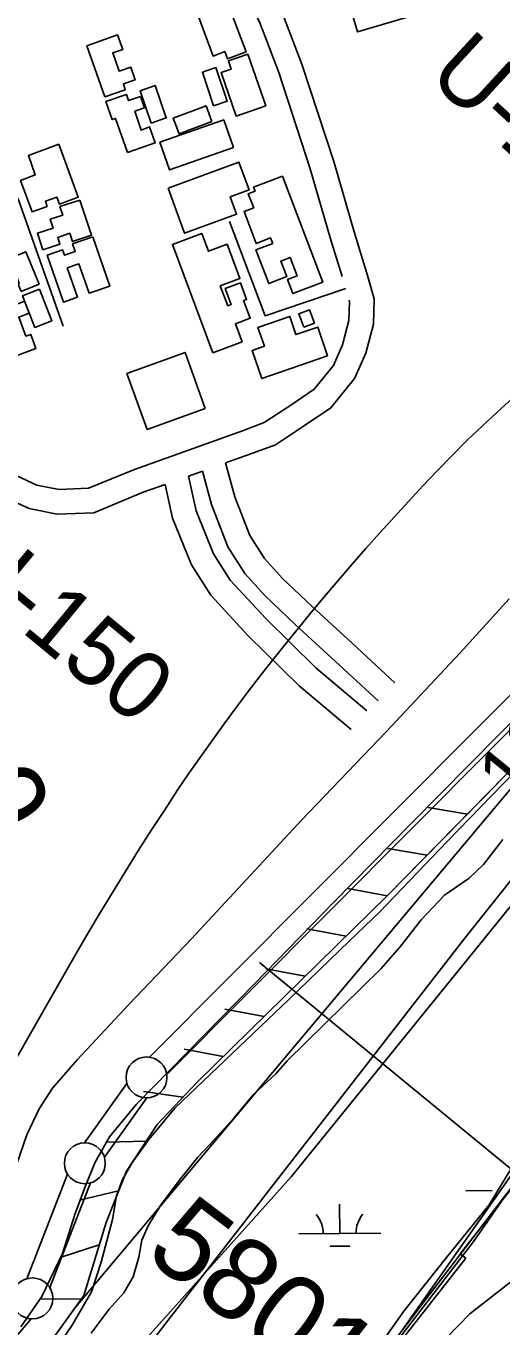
# Model space of a CAD drawing. Extents: x 3598634 to 3636690, y 517270 to 542944.
# Drawn here: x 3605818 to 3606399, y 530843 to 532431 of the extents above; entities that cross this region are included whole.
import ezdxf

# ---------------------------------------------------------------- set-up
doc = ezdxf.new("R2010")
doc.units = 0
for name, color, linetype in [('V-BLDG-OTLN', 7, 'Continuous'), ('V-FLOD-BASE', 7, 'Continuous'), ('V-LEVE-TOET', 7, 'Continuous'), ('V-RIVR-EDGE', 7, 'Continuous'), ('V-RIVR-IDEN', 7, 'Continuous'), ('V-RIVR-RANG', 7, 'Continuous'), ('V-RIVR-RANG-IDEN', 7, 'Continuous'), ('V-ROAD-CNTR', 7, 'Continuous'), ('V-RRAP-FSHR', 7, 'Continuous'), ('V-RRAP-RVMT', 7, 'Continuous'), ('V-SITE-VEGE', 7, 'Continuous'), ('V-SURV-IDEN', 7, 'Continuous'), ('V-SURV-LINE', 7, 'Continuous'), ('V-TOPO-DPTH', 7, 'Continuous'), ('V-TOPO-MINR', 7, 'Continuous'), ('V-WETL-SWMP', 7, 'Continuous')]:
    doc.layers.add(name, color=color, linetype=linetype)

msp = doc.modelspace()

# ---------------------------------------------------------------- linework, layer by layer
at = {"layer": 'V-BLDG-OTLN'}
for points in [[(3606328.5, 532454.5), (3606222.9, 532423.5), (3606210.2, 532466.8), (3606222.8, 532470.5), (3606224.7, 532464), (3606251, 532471.7), (3606249.4, 532477.3), (3606274.1, 532484.6), (3606275.9, 532478.5), (3606295.2, 532484.1), (3606293.3, 532490.5), (3606316, 532497.1)], [(3606062.9, 532462.7), (3606086.9, 532399), (3606064.2, 532390.5), (3606060.9, 532399.4), (3606046.6, 532394), (3606026.3, 532448.9)], [(3605914.5, 532344.2), (3605892.6, 532406.5), (3605930.1, 532419.7), (3605936.3, 532402), (3605924.1, 532397.7), (3605931.9, 532375.6), (3605946, 532380.5), (3605951.4, 532365.1), (3605937.1, 532360.1), (3605939.3, 532352.9)], [(3606088.9, 532396.2), (3606110.9, 532333.3), (3606074.8, 532320.7), (3606056.3, 532373.7), (3606068.7, 532378.1), (3606065.4, 532388.1)], [(3606047.3, 532333.4), (3606033.6, 532374.3), (3606050.1, 532379.8), (3606063.9, 532339)], [(3605942, 532276.2), (3605927.6, 532317.8), (3605923.5, 532316.4), (3605915.8, 532338.5), (3605940.9, 532347.2), (3605943.5, 532339.6), (3605957.9, 532344.6), (3605962.7, 532330.7), (3605950.9, 532326.6), (3605958.9, 532303.5), (3605969.1, 532307.4), (3605975.9, 532288)], [(3605971.1, 532312.2), (3605957.4, 532351.7), (3605975.8, 532358), (3605989.5, 532318.6)], [(3606045.1, 532314.1), (3606005, 532299), (3605997.8, 532318.1), (3606038, 532333.2)], [(3605981.5, 532288.7), (3606059.7, 532316.1), (3606071.5, 532282.5), (3605993.3, 532255)], [(3605858.4, 532286.3), (3605882, 532221.6), (3605859.1, 532213.3), (3605856, 532221.9), (3605841.8, 532216.7), (3605844, 532210.5), (3605825.6, 532203.8), (3605811.6, 532242.2), (3605829.5, 532248.8), (3605821.1, 532272.7)], [(3605991.6, 532232.9), (3606078.2, 532264.6), (3606090.6, 532230.7), (3606067.4, 532222.2), (3606075.2, 532200.9), (3606011.9, 532177.6)], [(3606131.2, 532247.4), (3606180.5, 532118), (3606144, 532104.1), (3606137.5, 532121.3), (3606149.1, 532125.7), (3606140.6, 532148.1), (3606129.3, 532143.8), (3606136.5, 532124.7), (3606114.6, 532116.3), (3606098.9, 532157.4), (3606119.4, 532165.2), (3606116.8, 532172), (3606099.4, 532165.3), (3606084.5, 532204.3), (3606096.2, 532208.7), (3606089.6, 532226), (3606097.8, 532229.2), (3606096, 532234)], [(3605884, 532218.2), (3605898.2, 532175.3), (3605874.9, 532167.6), (3605871.6, 532177.6), (3605856.9, 532172.7), (3605859.7, 532164.4), (3605838.8, 532157.5), (3605832.1, 532177.7), (3605851.3, 532184), (3605847.8, 532194.7), (3605863.1, 532199.8), (3605859.7, 532210.2)], [(3605899.6, 532173.2), (3605920.5, 532113.3), (3605895.3, 532104.5), (3605882.8, 532140.3), (3605868.6, 532135.3), (3605881.2, 532099.5), (3605864.1, 532093.5), (3605844.1, 532150.9), (3605862.9, 532157.4), (3605865.1, 532150.9), (3605878.2, 532155.5), (3605875, 532164.7)], [(3606046.2, 532031.9), (3605996.9, 532164.1), (3606032.8, 532177.5), (3606040.9, 532155.7), (3606063.7, 532164.2), (3606079.3, 532122.4), (3606055.4, 532113.5), (3606064.5, 532089.1), (3606068.7, 532090.7), (3606061.4, 532110.2), (3606079.9, 532117.1), (3606087.5, 532096.8), (3606083.9, 532095.5), (3606092, 532073.9), (3606073.8, 532067.2), (3606082, 532045.3)], [(3605808.6, 532115.7), (3605809.9, 532116.2), (3605800.9, 532141.3), (3605798.4, 532140.4), (3605796.1, 532146.2), (3605817.8, 532155.1), (3605834.1, 532115.6), (3605812.3, 532106.6)], [(3605834.7, 532109.4), (3605849.6, 532070.6), (3605829, 532062.7), (3605814.1, 532101.5)], [(3605799.8, 532025.8), (3605776.1, 532089.9), (3605799.9, 532098.6), (3605803.2, 532089.7), (3605816.5, 532094.6), (3605821.9, 532080), (3605809.4, 532075.4), (3605818, 532052.1), (3605823.9, 532054.3), (3605830, 532037)], [(3606186.4, 532028.1), (3606106, 532000.4), (3606094.2, 532034.6), (3606109.3, 532039.8), (3606101.4, 532062.8), (3606140.1, 532076.2), (3606147.7, 532054.1), (3606174.3, 532063.2)], [(3606157.2, 532062.9), (3606151.2, 532079.3), (3606164.2, 532084.1), (3606170.3, 532067.8)], [(3606037.1, 531963.9), (3605966.3, 531938.2), (3605941.5, 532006.6), (3606012.4, 532032.3)]]:
    msp.add_lwpolyline(points, close=True, dxfattribs=at)
at = {"layer": 'V-FLOD-BASE'}
msp.add_lwpolyline([(3606461.2, 531631), (3606393.8, 531563.9), (3606288.9, 531457.6), (3606193.5, 531360.7), (3606096.8, 531261.1), (3605953.1, 531114.8), (3605920.3, 531074.8), (3605902.6, 531043.7), (3605891, 531015.2), (3605878, 530979.9), (3605862.9, 530932.4), (3605837.6, 530880.1), (3605811.7, 530842.9)], dxfattribs=at)
at = {"layer": 'V-LEVE-TOET'}
for points in [[(3606619.7, 531874.1), (3606606.5, 531772.9), (3606598.3, 531747.8), (3606579.2, 531711.9), (3606555.3, 531673.9), (3606532.1, 531646.1), (3606494.7, 531605.5), (3606428.6, 531534.3), (3606332.5, 531435.4), (3606250.1, 531349.4), (3606213.3, 531314.2), (3606139.1, 531242.4), (3606000.1, 531109.7), (3605968.1, 531071.7), (3605947.6, 531042.6), (3605936, 531022.9), (3605928.5, 531002.6), (3605923.7, 530974), (3605909.9, 530921.8), (3605898.3, 530885.8), (3605874.4, 530845.1), (3605845.1, 530801.7), (3605764.7, 530709.6)], [(3605806.8, 531040.5), (3605819.1, 531077.2), (3605834.2, 531109.1), (3605850.5, 531134.1), (3605880.5, 531168.7), (3605943.9, 531236.4), (3606020.2, 531316.4), (3606154.4, 531461.3), (3606258, 531569.1), (3606347.9, 531665.3), (3606407.9, 531731.6)]]:
    msp.add_lwpolyline(points, dxfattribs=at)
at = {"layer": 'V-RIVR-EDGE'}
msp.add_lwpolyline([(3606585.4, 531116.3), (3606574.3, 531097.9), (3606554.7, 531079.6), (3606520.9, 531061.3), (3606489, 531024), (3606470.5, 530988.5), (3606444, 530931), (3606421.3, 530906.5), (3606359.9, 530858.9), (3606332.2, 530830.1)], dxfattribs=at)
at = {"layer": 'V-RIVR-RANG'}
msp.add_line((3606103.4, 531287.5), (3606799, 530716.4), dxfattribs=at)
at = {"layer": 'V-ROAD-CNTR'}
for points in [[(3606000.7, 532747), (3606008.6, 532688), (3606024.7, 532625.2), (3606039.6, 532571.1), (3606064.2, 532508.4), (3606103.3, 532435.6), (3606126.8, 532373.8), (3606165.3, 532256.4), (3606190, 532170.9), (3606204.2, 532125)], [(3606130.6, 532448.1), (3606155.1, 532383.9), (3606194, 532265.3), (3606218.7, 532179.5), (3606235.3, 532126.1), (3606243.4, 532097.6), (3606242.4, 532066.7), (3606233.1, 532031.3), (3606219.4, 532000.5), (3606190.5, 531964.8), (3606158.1, 531943), (3606122.8, 531919.6), (3606092.8, 531908.5), (3606061.9, 531897.4)], [(3605863.6, 532064.4), (3605809, 532218.5), (3605807.7, 532220.8), (3605806.1, 532222.9), (3605804.4, 532224.9), (3605802.5, 532226.8), (3605800.5, 532228.5), (3605798.3, 532230), (3605796.1, 532231.3), (3605793.7, 532232.5), (3605791.2, 532233.4), (3605788.7, 532234.2), (3605786.1, 532234.7), (3605783.5, 532235.1), (3605780.9, 532235.2), (3605778.2, 532235.1), (3605775.6, 532234.8), (3605773, 532234.2), (3605770.5, 532233.5), (3605768, 532232.5), (3605706.4, 532209.1)], [(3606212.7, 532095.9), (3606213.3, 532093.9), (3606212.5, 532071.1), (3606204.7, 532041.3), (3606193.6, 532016.3), (3606170, 531987.2), (3606141.4, 531967.9), (3606109.1, 531946.5), (3606082.5, 531936.7), (3605950.6, 531889.5), (3605894.6, 531866.4), (3605858.5, 531865), (3605831.3, 531870.4), (3605806, 531882.2), (3605789.2, 531897.6), (3605777.4, 531914.3), (3605766.9, 531940.9), (3605762.3, 531984.4), (3605753.3, 532043.2), (3605742.4, 532093.5), (3605729.9, 532137.2), (3605710.9, 532195.4)], [(3606066.5, 532192), (3606110, 532077), (3606208.6, 532110.3)], [(3605988.1, 531871.1), (3605961.4, 531861.5), (3605901.1, 531836.6), (3605856.1, 531834.8), (3605821.9, 531841.7), (3605789.1, 531856.9), (3605766.5, 531877.6), (3605750.8, 531899.9), (3605737.5, 531933.7), (3605732.5, 531980.5), (3605723.8, 532037.8), (3605713.3, 532086.2), (3605701.7, 532126.5)], [(3605756.8, 531084.6), (3605850.1, 531247.2), (3605864.6, 531272.9), (3605879.3, 531298.4), (3605894.2, 531323.9), (3605909.3, 531349.2), (3605924.5, 531374.4), (3605940, 531399.5), (3605955.6, 531424.5), (3605971.5, 531449.4), (3605987.5, 531474.1), (3606003.7, 531498.8), (3606017.6, 531519), (3606031.6, 531539.1), (3606045.9, 531559.1), (3606060.3, 531578.9), (3606074.9, 531598.7), (3606089.6, 531618.3), (3606104.6, 531637.7), (3606119.7, 531657.1), (3606132.5, 531673.2), (3606150.3, 531695.4), (3606166, 531714.4), (3606182.5, 531734.2), (3606199.2, 531753.9), (3606216.1, 531773.4), (3606233.1, 531792.9), (3606250.3, 531812.2), (3606267.7, 531831.3), (3606285.2, 531850.4), (3606302.8, 531869.2), (3606320.7, 531888), (3606338.6, 531906.6), (3606356.7, 531925), (3606387.4, 531953.7), (3606418.2, 531982.2)], [(3606033.5, 531887.3), (3606016.5, 531881.2)], [(3606248.3, 531606.9), (3606196, 531655.1), (3606146.9, 531700.1), (3606109.7, 531735.5), (3606085.4, 531762.4), (3606064.5, 531795.1), (3606044.6, 531846.6), (3606033.5, 531887.3)], [(3606268.6, 531629), (3606216.3, 531677.2), (3606167.4, 531722.1), (3606131.2, 531756.4), (3606109.3, 531780.7), (3606091.4, 531808.7), (3606073.1, 531855.9), (3606061.9, 531897.4)], [(3606215, 531572), (3606151.9, 531625.2), (3606089.2, 531686.6), (3606043.7, 531736), (3606020.3, 531772.8), (3605997.2, 531830.1), (3605988.1, 531871.1)], [(3606234.3, 531594.9), (3606172.1, 531647.4), (3606110.8, 531707.5), (3606067.5, 531754.4), (3606047.1, 531786.6), (3606026, 531839), (3606016.5, 531881.2)]]:
    msp.add_lwpolyline(points, dxfattribs=at)
at = {"layer": 'V-RRAP-FSHR'}
for p, q in [((3606357.1, 531468.7), (3606309, 531476.8)), ((3606308.1, 531418.8), (3606259.9, 531426.8)), ((3606259, 531368.9), (3606211, 531377.8)), ((3606209, 531319.8), (3606161, 531328.8)), ((3606159.1, 531270.8), (3606111.1, 531279.7)), ((3606109.1, 531221.8), (3606061.1, 531230.7)), ((3606059.1, 531172.8), (3606011.1, 531181.7)), ((3606009.8, 531123.1), (3605961.5, 531130.3)), ((3605965, 531069.6), (3605916.2, 531068.2)), ((3605931.2, 531008.7), (3605883.7, 530997.5)), ((3605907.6, 530942.9), (3605861.1, 530927.8)), ((3605885.5, 530876.8), (3605836.6, 530877.2))]:
    msp.add_line(p, q, dxfattribs=at)
for points in [[(3605820.9, 530227.4), (3606036.1, 530488.4), (3606189.3, 530713.3), (3606419.6, 531040.7), (3606531.1, 531185.8), (3606653.3, 531360.7), (3606830.6, 531572), (3606913.7, 531664.9), (3606995.7, 531768), (3607074.2, 531873.3), (3607165.6, 531981.6), (3607231, 532060.9), (3607289.9, 532131), (3607473.9, 532321.1), (3607836.1, 532677), (3607900.4, 532747.2), (3608145, 532976.3), (3608226.2, 533101.7), (3608431.6, 533291.6), (3608655.7, 533489.7), (3608731.3, 533575.9), (3608845.3, 533667.2), (3608960.4, 533749.3)], [(3604875.1, 529685.7), (3605090, 529929.6), (3605236.8, 530108), (3605464.9, 530364.9), (3605751.9, 530707.6), (3605853.7, 530832.3), (3605888.7, 530881.3), (3605915.9, 530970.2), (3605940.9, 531032.9), (3605978.4, 531089.9), (3606027.7, 531141.9), (3606259.9, 531369.8), (3606464.4, 531577.9), (3606550.8, 531679.8), (3606587.9, 531739.7), (3606600.6, 531772.1), (3606609.7, 531830.4), (3606617.1, 531889.3), (3606629, 531941.4), (3606644.9, 531966.5), (3606688.5, 532011.7), (3606783.7, 532097.3), (3607003.1, 532291.4), (3607274.6, 532541.5)], [(3605756.4, 530713.2), (3605853.7, 530832.3), (3605888.7, 530881.3), (3605915.9, 530970.2), (3605940.9, 531032.9), (3605978.4, 531089.9), (3606027.7, 531141.9), (3606259.9, 531369.8), (3606394.9, 531507.1)]]:
    msp.add_lwpolyline(points, dxfattribs=at)
at = {"layer": 'V-RRAP-RVMT'}
for p, q in [((3606431.5, 531038.1), (3606348.3, 530932)), ((3606355.1, 530926.7), (3606273.8, 530822.8)), ((3606348.3, 530932), (3606355.1, 530926.7))]:
    msp.add_line(p, q, dxfattribs=at)
at = {"layer": 'V-SITE-VEGE'}
for p, q in [((3606376.6, 531407.1), (3606400.4, 531437.7)), ((3606359.1, 531390.5), (3606376.6, 531407.1)), ((3606329.1, 531369.6), (3606359.1, 531390.5)), ((3606300.5, 531339.8), (3606329.1, 531369.6)), ((3606274.6, 531306.4), (3606300.5, 531339.8)), ((3606251.6, 531280), (3606274.6, 531306.4)), ((3606137, 531167.5), (3606251.6, 531280)), ((3606123.8, 531152.2), (3606137, 531167.5)), ((3606095.8, 531126.5), (3606123.8, 531152.2)), ((3606072.1, 531097.4), (3606095.8, 531126.5)), ((3606048.3, 531071.7), (3606072.1, 531097.4)), ((3606028, 531050.1), (3606048.3, 531071.7)), ((3606425.1, 531060.1), (3606383.8, 530992)), ((3606005, 531021.6), (3606028, 531050.1)), ((3605982.6, 530991.1), (3606005, 531021.6)), ((3605967.2, 530966), (3605982.6, 530991.1)), ((3606383.8, 530992), (3606331.4, 530927.4)), ((3605959.5, 530948.6), (3605967.2, 530966)), ((3605956, 530927.8), (3605959.5, 530948.6)), ((3605948.9, 530904.1), (3605956, 530927.8)), ((3606331.4, 530927.4), (3606279.6, 530862.1)), ((3605937.7, 530884.6), (3605948.9, 530904.1)), ((3605919.6, 530864.5), (3605937.7, 530884.6)), ((3605897.9, 530835.3), (3605919.6, 530864.5)), ((3606279.6, 530862.1), (3606204.8, 530757.1))]:
    msp.add_line(p, q, dxfattribs=at)
at = {"layer": 'V-SURV-LINE'}
for points in [[(3605968.8, 531172), (3606465.8, 531671)], [(3606487.1, 531649.8), (3605990, 531150.9)], [(3605889.5, 531067.5), (3605941.4, 531139.8)], [(3605965.8, 531122.3), (3605913.9, 531050)], [(3605819.3, 530901.6), (3605868.8, 531029.4)], [(3605896.8, 531018.5), (3605847.2, 530890.8)], [(3605824.5, 530852.6), (3604783.3, 529626.7)]]:
    msp.add_lwpolyline(points, dxfattribs=at)
for centre in [(3605965.3, 531147.3), (3605890, 531042.6), (3605826, 530877.6)]:
    msp.add_circle(centre, 25, dxfattribs=at)
at = {"layer": 'V-TOPO-DPTH'}
msp.add_lwpolyline([(3607395, 532447.9), (3607373.4, 532428.1), (3607352.1, 532408), (3607331.1, 532387.5), (3607310.4, 532366.8), (3607117.7, 532170.5), (3607018.2, 532067.7), (3606919.8, 531964), (3606822.7, 531858.9), (3606726.7, 531752.9), (3606543.7, 531548.1), (3606539.9, 531543.8), (3606536.2, 531539.5), (3606532.5, 531535.2), (3606528.8, 531530.8), (3606474, 531465.6), (3606443.1, 531428.5), (3606412.5, 531391.1), (3606382.4, 531353.3), (3606352.5, 531315.4), (3605991.8, 530851.1), (3605962, 530812.4)], dxfattribs=at)
at = {"layer": 'V-TOPO-MINR'}
for points in [[(3607781.2, 532936.8), (3607320.2, 532493.6), (3607305.4, 532479), (3607290.7, 532464.3), (3607276.2, 532449.4), (3607261.9, 532434.3), (3606702.8, 531834.1), (3606665.1, 531793.2), (3606627.6, 531751.9), (3606590.6, 531710.2), (3606554, 531668.3), (3606534.8, 531646.1), (3606508, 531615), (3606481.3, 531583.8), (3606454.7, 531552.5), (3606428.2, 531521.1), (3605876.9, 530865)], [(3607395, 532447.9), (3607373.4, 532428.1), (3607352.1, 532408), (3607331.1, 532387.5), (3607310.4, 532366.8), (3607117.7, 532170.5), (3607018.2, 532067.7), (3606919.8, 531964), (3606822.7, 531858.9), (3606726.7, 531752.9), (3606543.7, 531548.1), (3606539.9, 531543.8), (3606536.2, 531539.5), (3606532.5, 531535.2), (3606528.8, 531530.8), (3606474, 531465.6), (3606443.1, 531428.5), (3606412.5, 531391.1), (3606382.4, 531353.3), (3606352.5, 531315.4), (3605991.8, 530851.1), (3605962, 530812.4)], [(3607558.8, 532378.1), (3607532.2, 532349.4), (3607505.8, 532320.3), (3607479.6, 532291.2), (3607453.6, 532261.9), (3607427.8, 532232.4), (3606790.6, 531500), (3606776.6, 531483.7), (3606762.7, 531467.3), (3606748.9, 531450.8), (3606735.2, 531434.2), (3606721.7, 531417.5), (3606708.3, 531400.7), (3606695, 531383.8), (3606681.9, 531366.8), (3606306.8, 530876.9), (3606243.5, 530794)]]:
    msp.add_lwpolyline(points, dxfattribs=at)
at = {"layer": 'V-WETL-SWMP'}
for p, q in [((3606355.3, 531008.9), (3606387.3, 531009.2)), ((3606201.2, 530956.8), (3606200.9, 530992.8)), ((3606151.2, 530956.3), (3606251.2, 530957.2)), ((3606189.4, 530941.2), (3606213.4, 530941.4))]:
    msp.add_line(p, q, dxfattribs=at)
for points in [[(3604750.8, 529468.5), (3605243.2, 530023.9), (3606142.1, 531025.9), (3606829.2, 531873.3), (3607195.6, 532268.4), (3607235.7, 532302.8), (3607270.1, 532308.5), (3607298.7, 532297), (3607390.2, 532234.7)], [(3606402, 531000.9), (3606365, 530947.4), (3606272, 530826.5)]]:
    msp.add_lwpolyline(points, dxfattribs=at)
for centre, start, end in [((3606146, 530956.7), 359.7615, 41.3052), ((3606256.4, 530957.8), 139.7615, 181.3052)]:
    msp.add_arc(centre, 35.2, start, end, dxfattribs=at)

# ---------------------------------------------------------------- texts
at = {"layer": 'V-RIVR-IDEN'}
msp.add_text('September', height=83, rotation=53.0877, dxfattribs=at).set_placement((3606302.6, 530580))
at = {"layer": 'V-RIVR-RANG'}
msp.add_text('16.0', height=67, rotation=50.9683, dxfattribs=at).set_placement((3606416.6, 531479.6))
at = {"layer": 'V-RIVR-RANG-IDEN'}
for s, rotation, p in [('U-140', 317.3753, (3606306.4, 532368.2)), ('U-150', 320.4723, (3605720.3, 531767.3))]:
    msp.add_text(s, height=83, rotation=rotation, dxfattribs=at).set_placement(p)
at = {"layer": 'V-SURV-IDEN'}
for s, rotation, p in [('5802+59.9', 294.6274, (3605497.4, 532009.6)), ('5801+30.9', 322.7606, (3605961, 530929.3))]:
    msp.add_text(s, height=100, rotation=rotation, dxfattribs=at).set_placement(p)

doc.saveas('drawing.dxf')
